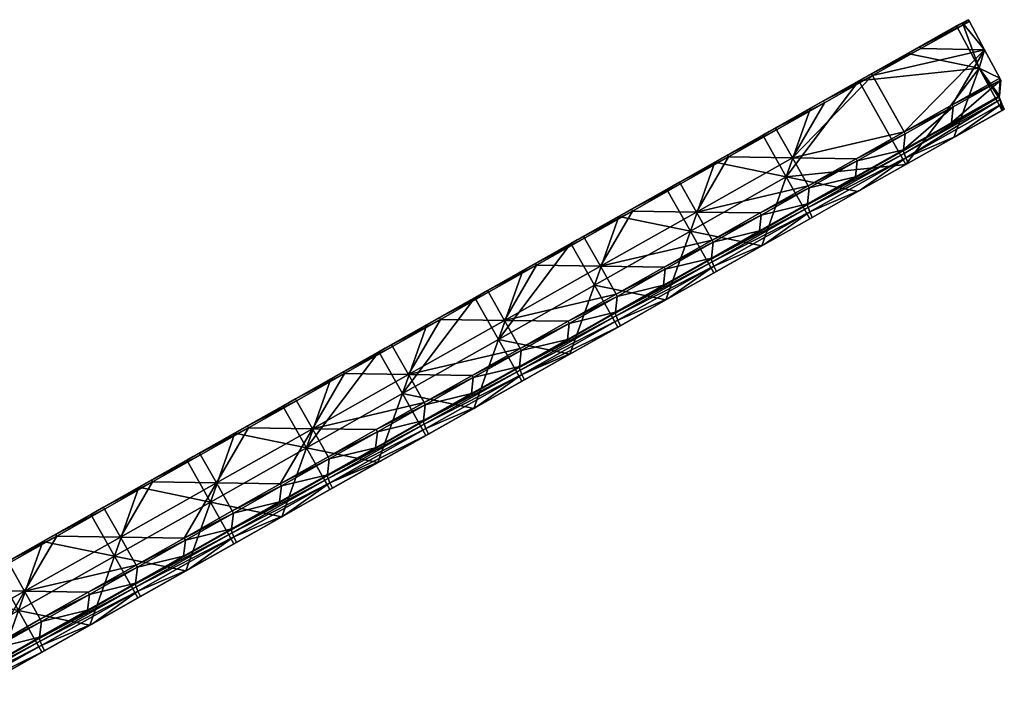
# Model space of a CAD drawing. Header units: millimetres. Extents: x 93711086 to 93775423, y 1247239064 to 1247319365.
# Tile 375 of 656: x 93770837 to 93775423, y 1247269113 to 1247272312. Entities that reach past the tile are written whole.
import ezdxf

# ---------------------------------------------------------------- set-up
doc = ezdxf.new("R2010")
doc.units = ezdxf.units.MM
doc.layers.add('SVV_Betong', color=7, linetype='Continuous')

# ---------------------------------------------------------------- blocks, each defined once
blk = doc.blocks.new('1219a8cb-97fc-4d6e-b134-5a7738882d6d')
at = {"color": 0, "transparency": 16777216}
mesh = blk.add_polyface(dxfattribs=at)
corners = [(93775176.6, 1247271832.1, 3724.1), (93775400.3, 1247271957.6, 3705.9), (93775407.1, 1247272029.5, 4323.6), (93775306.6, 1247272086, 3375.6), (93775403.4, 1247271940.4, 3623.1), (93775412.7, 1247271889.3, 3375.6), (93775411.4, 1247271920.5, 3586.1), (93775399.7, 1247271953, 3663.9), (93775227.7, 1247272297.4, 3849.6), (93775200.6, 1247272282.8, 3375.6), (93775331.3, 1247272171.5, 4333.6), (93775402.4, 1247272039.5, 4333.6), (93775260.1, 1247272303.5, 4333.6), (93775254.8, 1247272312, 4323.6), (93775184.8, 1247271905.4, 4341.6), (93775180, 1247271915.3, 4351.6), (93774957, 1247271790.2, 4369.7), (93774809.5, 1247272051.4, 4369.7), (93775034.4, 1247272177.5, 4351.6), (93774580.2, 1247271933.5, 4378.1), (93774804, 1247272059.8, 4359.7), (93775029, 1247272185.9, 4341.6), (93774744.9, 1247272026.4, 3412.2), (93774971.6, 1247272154.1, 3393.9), (93774964.7, 1247271637.1, 3412.2), (93775188.6, 1247271763.3, 3393.9)]
mesh.append_faces([[corners[k] for k in face] for face in [(0, 1, 2, 0), (3, 4, 5, 3), (4, 6, 5, 4), (3, 7, 4, 3), (8, 3, 9, 8), (3, 1, 7, 3), (8, 10, 3, 8), (11, 3, 10, 11), (2, 1, 11, 2), (11, 1, 3, 11), (8, 12, 10, 8), (13, 12, 8, 13), (14, 0, 2, 14), (15, 10, 16, 15), (11, 10, 15, 11), (16, 10, 17, 16), (18, 17, 10, 18), (12, 18, 10, 12), (21, 8, 20, 21), (13, 8, 21, 13), (20, 8, 22, 20), (23, 22, 8, 23), (9, 23, 8, 9), (23, 3, 22, 23), (9, 3, 23, 9), (22, 3, 24, 22), (5, 25, 3, 5), (1, 0, 7, 1)]], dxfattribs={"color": 0})
mesh.append_faces([[corners[k] for k in face] for face in [(15, 2, 11, 15), (19, 17, 20, 19), (20, 18, 21, 20), (21, 12, 13, 21)]], dxfattribs={"vtx0": -1, "color": 0})
mesh.append_faces([[corners[k] for k in face] for face in [(15, 14, 2, 15), (20, 17, 18, 20), (21, 18, 12, 21)]], dxfattribs={"vtx2": -1, "vtx3": -1, "color": 0})
mesh = blk.add_polyface(dxfattribs=at)
corners = [(93774952.8, 1247271706.2, 3742.3), (93775176.6, 1247271832.1, 3724.1), (93775184.8, 1247271905.4, 4341.6), (93775423, 1247271894.8, 3555.2), (93775412.7, 1247271889.3, 3375.6), (93775411.4, 1247271920.5, 3586.1), (93774738.3, 1247271654.2, 4378.1), (93774729.2, 1247271580.1, 3760.7), (93774961.8, 1247271780.3, 4359.7), (93774733.5, 1247271664.2, 4388.1), (93774957, 1247271790.2, 4369.7), (93775180, 1247271915.3, 4351.6), (93774809.5, 1247272051.4, 4369.7), (93774436.2, 1247271668.4, 4406.5), (93774744.9, 1247272026.4, 3412.2), (93774964.7, 1247271637.1, 3412.2), (93774407.7, 1247271579.3, 3448.9), (93774741, 1247271510.9, 3430.5), (93775188.6, 1247271763.3, 3393.9), (93775306.6, 1247272086, 3375.6), (93774752.3, 1247271517.3, 3610.1), (93774975.9, 1247271643.5, 3591.7), (93775199.5, 1247271769.3, 3573.4), (93774964, 1247271669, 3622.6), (93775403.4, 1247271940.4, 3623.1), (93774955.8, 1247271688.8, 3659.5), (93774505, 1247271449, 3737.1), (93774952.1, 1247271701.5, 3700.3), (93775399.7, 1247271953, 3663.9), (93774508.7, 1247271436.4, 3696.3), (93774516.9, 1247271416.5, 3659.4)]
mesh.append_faces([[corners[k] for k in face] for face in [(0, 1, 2, 0), (3, 4, 5, 3), (8, 0, 2, 8), (10, 12, 13, 10), (14, 15, 16, 14), (15, 17, 16, 15), (18, 15, 19, 18), (21, 23, 20, 21), (5, 22, 3, 5), (7, 26, 27, 7), (28, 1, 27, 28), (1, 0, 27, 1), (0, 7, 27, 0)]], dxfattribs={"color": 0})
mesh.append_faces([[corners[k] for k in face] for face in [(6, 0, 8, 6), (9, 8, 10, 9), (10, 2, 11, 10), (20, 15, 21, 20), (21, 18, 22, 21), (22, 4, 3, 22), (23, 22, 5, 23), (24, 23, 5, 24), (25, 28, 27, 25), (23, 29, 30, 23), (25, 26, 29, 25)]], dxfattribs={"vtx0": -1, "color": 0})
mesh.append_faces([[corners[k] for k in face] for face in [(6, 7, 0, 6), (9, 6, 8, 9), (10, 8, 2, 10), (20, 17, 15, 20), (21, 15, 18, 21), (22, 18, 4, 22), (23, 21, 22, 23), (24, 25, 23, 24), (25, 24, 28, 25), (23, 25, 29, 23), (25, 27, 26, 25)]], dxfattribs={"vtx2": -1, "vtx3": -1, "color": 0})
mesh = blk.add_polyface(dxfattribs=at)
corners = [(93774514.7, 1247271527.8, 4396.5), (93774505.7, 1247271453.8, 3779.1), (93774729.2, 1247271580.1, 3760.7), (93774738.3, 1247271654.2, 4378.1), (93774509.9, 1247271537.8, 4406.5), (93774733.5, 1247271664.2, 4388.1), (93774436.2, 1247271668.4, 4406.5), (93774957, 1247271790.2, 4369.7), (93773989.1, 1247271415.9, 4443.3), (93774139, 1247271672.8, 4424.9), (93774809.5, 1247272051.4, 4369.7), (93774585.7, 1247271925.2, 4388.1), (93774362.4, 1247271799, 4406.5), (93773915.3, 1247271546.5, 4443.3), (93773909.8, 1247271554.9, 4433.3), (93774133.4, 1247271681.1, 4414.9), (93774580.2, 1247271933.5, 4378.1), (93774356.9, 1247271807.3, 4396.5), (93774327.4, 1247271790.6, 3922.7), (93774804, 1247272059.8, 4359.7), (93773880.3, 1247271538.2, 3959.5), (93774074.4, 1247271647.8, 3467.3), (93774744.9, 1247272026.4, 3412.2), (93774520.8, 1247271899.9, 3430.5), (93774297.8, 1247271774, 3448.9), (93773850.7, 1247271521.5, 3485.7), (93774407.7, 1247271579.3, 3448.9), (93774516.9, 1247271416.5, 3659.4), (93774752.3, 1247271517.3, 3610.1), (93774964, 1247271669, 3622.6), (93774505, 1247271449, 3737.1)]
mesh.append_faces([[corners[k] for k in face] for face in [(6, 5, 7, 6), (5, 6, 4, 5), (6, 9, 8, 6), (10, 11, 6, 10), (12, 9, 6, 12), (9, 13, 8, 9), (11, 12, 6, 11), (18, 16, 19, 18), (15, 20, 14, 15), (16, 18, 17, 16), (18, 21, 20, 18), (19, 22, 18, 19), (22, 23, 18, 22), (24, 21, 18, 24), (21, 25, 20, 21), (23, 24, 18, 23), (26, 23, 22, 26), (26, 21, 24, 26), (23, 26, 24, 23), (2, 1, 30, 2)]], dxfattribs={"color": 0})
mesh.append_faces([[corners[k] for k in face] for face in [(0, 2, 3, 0), (4, 3, 5, 4), (8, 4, 6, 8), (14, 9, 15, 14), (15, 12, 17, 15), (17, 11, 16, 17), (20, 17, 18, 20), (27, 28, 29, 27)]], dxfattribs={"vtx0": -1, "color": 0})
mesh.append_faces([[corners[k] for k in face] for face in [(0, 1, 2, 0), (4, 0, 3, 4), (14, 13, 9, 14), (16, 11, 10, 16), (15, 9, 12, 15), (17, 12, 11, 17), (20, 15, 17, 20)]], dxfattribs={"vtx2": -1, "vtx3": -1, "color": 0})
mesh = blk.add_polyface(dxfattribs=at)
corners = [(93773844.1, 1247271149.2, 4451.7), (93773835.1, 1247271075.2, 3834.2), (93774058.6, 1247271201.4, 3815.9), (93774067.6, 1247271275.4, 4433.3), (93773615.7, 1247271032.9, 4480), (93773839.3, 1247271159.1, 4461.6), (93774062.8, 1247271285.3, 4443.3), (93773542, 1247271163.5, 4480), (93773989.1, 1247271415.9, 4443.3), (93773691.8, 1247271420.3, 4461.6), (93773244.7, 1247271167.9, 4498.4), (93773094.9, 1247270911.1, 4516.8), (93773915.3, 1247271546.5, 4443.3), (93773468.2, 1247271294.1, 4480), (93773239.2, 1247271176.3, 4488.4), (93773462.7, 1247271302.5, 4470.1), (93773686.2, 1247271428.7, 4451.7), (93773909.8, 1247271554.9, 4433.3), (93773433.2, 1247271285.8, 3996.3), (93773880.3, 1247271538.2, 3959.5), (93773627.1, 1247271395.3, 3504.1), (93773850.7, 1247271521.5, 3485.7), (93773403.6, 1247271269.1, 3522.5), (93773180.1, 1247271142.9, 3540.9), (93773960.6, 1247271326.9, 3485.7), (93773513.5, 1247271074.5, 3522.5), (93773846.9, 1247271006.1, 3504.1), (93774074.4, 1247271647.8, 3467.3), (93773858.1, 1247271012.4, 3683.6), (93774070.5, 1247271132.3, 3485.7), (93774081.7, 1247271138.6, 3665.2), (93774069.8, 1247271164.1, 3696.1), (93774061.6, 1247271184, 3733.1), (93773614.6, 1247270931.5, 3769.9), (93774057.9, 1247271196.6, 3773.8), (93773610.8, 1247270944.2, 3810.6)]
mesh.append_faces([[corners[k] for k in face] for face in [(5, 7, 4, 5), (9, 7, 8, 9), (7, 10, 11, 7), (12, 9, 8, 12), (13, 10, 7, 13), (9, 13, 7, 9), (16, 18, 15, 16), (20, 18, 19, 20), (21, 20, 19, 21), (22, 23, 18, 22), (20, 22, 18, 20), (24, 20, 21, 24), (26, 25, 24, 26), (28, 30, 31, 28)]], dxfattribs={"color": 0})
mesh.append_faces([[corners[k] for k in face] for face in [(0, 2, 3, 0), (4, 0, 5, 4), (5, 3, 6, 5), (7, 6, 8, 7), (14, 13, 15, 14), (15, 9, 16, 15), (16, 12, 17, 16), (18, 17, 19, 18), (25, 20, 24, 25), (28, 29, 30, 28)]], dxfattribs={"vtx0": -1, "color": 0})
mesh.append_faces([[corners[k] for k in face] for face in [(0, 1, 2, 0), (5, 0, 3, 5), (7, 5, 6, 7), (14, 10, 13, 14), (15, 13, 9, 15), (16, 9, 12, 16), (18, 16, 17, 18), (25, 22, 20, 25), (24, 21, 27, 24), (31, 32, 33, 31), (32, 34, 35, 32)]], dxfattribs={"vtx2": -1, "vtx3": -1, "color": 0})
mesh = blk.add_polyface(dxfattribs=at)
corners = [(93774067.6, 1247271275.4, 4433.3), (93774058.6, 1247271201.4, 3815.9), (93774282.2, 1247271327.6, 3797.5), (93774291.1, 1247271401.6, 4414.9), (93774505.7, 1247271453.8, 3779.1), (93774514.7, 1247271527.8, 4396.5), (93774062.8, 1247271285.3, 4443.3), (93774286.3, 1247271411.5, 4424.9), (93774509.9, 1247271537.8, 4406.5), (93773989.1, 1247271415.9, 4443.3), (93773960.6, 1247271326.9, 3485.7), (93774074.4, 1247271647.8, 3467.3), (93774407.7, 1247271579.3, 3448.9), (93774294, 1247271258.5, 3467.3), (93774070.5, 1247271132.3, 3485.7), (93773846.9, 1247271006.1, 3504.1), (93774517.6, 1247271384.7, 3448.9), (93774741, 1247271510.9, 3430.5), (93774081.7, 1247271138.6, 3665.2), (93774305.2, 1247271264.8, 3646.9), (93774528.8, 1247271391, 3628.5), (93774752.3, 1247271517.3, 3610.1), (93774516.9, 1247271416.5, 3659.4), (93774069.8, 1247271164.1, 3696.1), (93774505, 1247271449, 3737.1), (93774057.9, 1247271196.6, 3773.8), (93773835.1, 1247271075.2, 3834.2), (93774508.7, 1247271436.4, 3696.3), (93774061.6, 1247271184, 3733.1)]
mesh.append_faces([[corners[k] for k in face] for face in [(7, 9, 6, 7), (12, 13, 10, 12), (14, 15, 10, 14), (16, 13, 12, 16), (13, 14, 10, 13), (17, 16, 12, 17), (19, 20, 22, 19), (24, 2, 25, 24), (2, 1, 25, 2), (1, 26, 25, 1), (4, 2, 24, 4)]], dxfattribs={"color": 0})
mesh.append_faces([[corners[k] for k in face] for face in [(0, 2, 3, 0), (3, 4, 5, 3), (6, 3, 7, 6), (7, 5, 8, 7), (10, 11, 12, 10), (18, 13, 19, 18), (19, 16, 20, 19), (20, 17, 21, 20), (23, 19, 22, 23), (22, 28, 23, 22), (27, 25, 28, 27)]], dxfattribs={"vtx0": -1, "color": 0})
mesh.append_faces([[corners[k] for k in face] for face in [(0, 1, 2, 0), (3, 2, 4, 3), (6, 0, 3, 6), (7, 3, 5, 7), (9, 7, 8, 9), (18, 14, 13, 18), (19, 13, 16, 19), (20, 16, 17, 20), (22, 20, 21, 22), (23, 18, 19, 23), (22, 27, 28, 22), (27, 24, 25, 27)]], dxfattribs={"vtx2": -1, "vtx3": -1, "color": 0})
mesh = blk.add_polyface(dxfattribs=at)
corners = [(93772949.9, 1247270644.3, 4525.2), (93773164.4, 1247270696.5, 3889.4), (93773173.4, 1247270770.5, 4506.8), (93773388, 1247270822.7, 3871), (93772945.1, 1247270654.3, 4535.2), (93773168.6, 1247270780.5, 4516.8), (93773397, 1247270896.8, 4488.4), (93773392.2, 1247270906.7, 4498.4), (93773094.9, 1247270911.1, 4516.8), (93772647.8, 1247270658.7, 4553.6), (93772797.6, 1247270915.5, 4535.2), (93773021.2, 1247271041.7, 4516.8), (93772574.1, 1247270789.3, 4553.6), (93773244.7, 1247271167.9, 4498.4), (93772568.5, 1247270797.6, 4543.6), (93772792.1, 1247270923.8, 4525.2), (93773015.6, 1247271050, 4506.8), (93773239.2, 1247271176.3, 4488.4), (93772986.1, 1247271033.4, 4033), (93772539, 1247270780.9, 4069.8), (93772733, 1247270890.5, 3577.6), (93773433.2, 1247271285.8, 3996.3), (93773180.1, 1247271142.9, 3540.9), (93773462.7, 1247271302.5, 4470.1), (93772956.5, 1247271016.7, 3559.3), (93772509.4, 1247270764.3, 3596), (93772619.3, 1247270569.6, 3596), (93773066.4, 1247270822.1, 3559.3), (93773403.6, 1247271269.1, 3522.5), (93773513.5, 1247271074.5, 3522.5), (93773399.8, 1247270753.7, 3540.9), (93773176.3, 1247270627.4, 3559.3), (93773163.7, 1247270691.8, 3847.4)]
mesh.append_faces([[corners[k] for k in face] for face in [(7, 8, 5, 7), (10, 9, 8, 10), (11, 10, 8, 11), (10, 12, 9, 10), (13, 11, 8, 13), (18, 15, 16, 18), (17, 18, 16, 17), (20, 19, 18, 20), (21, 22, 18, 21), (24, 20, 18, 24), (20, 25, 19, 20), (22, 24, 18, 22), (20, 26, 25, 20), (22, 27, 24, 22), (30, 31, 27, 30), (3, 1, 32, 3)]], dxfattribs={"color": 0})
mesh.append_faces([[corners[k] for k in face] for face in [(0, 1, 2, 0), (4, 2, 5, 4), (9, 5, 8, 9), (14, 10, 15, 14), (15, 11, 16, 15), (16, 13, 17, 16), (19, 15, 18, 19), (18, 23, 21, 18), (26, 24, 27, 26), (27, 28, 29, 27)]], dxfattribs={"vtx0": -1, "color": 0})
mesh.append_faces([[corners[k] for k in face] for face in [(2, 1, 3, 2), (5, 2, 6, 5), (14, 12, 10, 14), (15, 10, 11, 15), (16, 11, 13, 16), (19, 14, 15, 19), (18, 17, 23, 18), (26, 20, 24, 26), (27, 22, 28, 27)]], dxfattribs={"vtx2": -1, "vtx3": -1, "color": 0})
mesh = blk.add_polyface(dxfattribs=at)
corners = [(93773397, 1247270896.8, 4488.4), (93773388, 1247270822.7, 3871), (93773611.5, 1247270949, 3852.6), (93773620.5, 1247271023, 4470.1), (93773173.4, 1247270770.5, 4506.8), (93773835.1, 1247271075.2, 3834.2), (93773844.1, 1247271149.2, 4451.7), (93773392.2, 1247270906.7, 4498.4), (93773615.7, 1247271032.9, 4480), (93773168.6, 1247270780.5, 4516.8), (93773094.9, 1247270911.1, 4516.8), (93773542, 1247271163.5, 4480), (93773513.5, 1247271074.5, 3522.5), (93773399.8, 1247270753.7, 3540.9), (93773066.4, 1247270822.1, 3559.3), (93773623.4, 1247270879.9, 3522.5), (93773846.9, 1247271006.1, 3504.1), (93773411, 1247270760, 3720.4), (93773634.6, 1247270886.2, 3702), (93773187.5, 1247270633.8, 3738.8), (93773858.1, 1247271012.4, 3683.6), (93774070.5, 1247271132.3, 3485.7), (93773175.6, 1247270659.3, 3769.7), (93773622.7, 1247270911.7, 3732.9), (93774069.8, 1247271164.1, 3696.1), (93773610.8, 1247270944.2, 3810.6), (93774057.9, 1247271196.6, 3773.8), (93773163.7, 1247270691.8, 3847.4), (93773614.6, 1247270931.5, 3769.9), (93773167.5, 1247270679.1, 3806.6), (93774061.6, 1247271184, 3733.1)]
mesh.append_faces([[corners[k] for k in face] for face in [(12, 13, 14, 12), (15, 13, 12, 15), (16, 15, 12, 16), (5, 25, 26, 5), (25, 1, 27, 25), (2, 1, 25, 2), (5, 2, 25, 5)]], dxfattribs={"color": 0})
mesh.append_faces([[corners[k] for k in face] for face in [(0, 2, 3, 0), (4, 1, 0, 4), (3, 5, 6, 3), (7, 3, 8, 7), (9, 0, 7, 9), (10, 8, 11, 10), (17, 15, 18, 17), (19, 13, 17, 19), (18, 16, 20, 18), (22, 18, 23, 22), (23, 20, 24, 23), (23, 29, 22, 23), (28, 27, 29, 28), (24, 28, 23, 24), (30, 25, 28, 30)]], dxfattribs={"vtx0": -1, "color": 0})
mesh.append_faces([[corners[k] for k in face] for face in [(0, 1, 2, 0), (3, 2, 5, 3), (7, 0, 3, 7), (8, 3, 6, 8), (10, 7, 8, 10), (17, 13, 15, 17), (18, 15, 16, 18), (20, 16, 21, 20), (22, 17, 18, 22), (23, 18, 20, 23), (23, 28, 29, 23), (28, 25, 27, 28)]], dxfattribs={"vtx2": -1, "vtx3": -1, "color": 0})
mesh = blk.add_polyface(dxfattribs=at)
corners = [(93772279.2, 1247270265.7, 4580.4), (93772493.8, 1247270317.9, 3944.6), (93772502.8, 1247270391.9, 4562), (93772717.3, 1247270444.1, 3926.2), (93772274.4, 1247270275.6, 4590.3), (93772498, 1247270401.9, 4572), (93772726.3, 1247270518.1, 4543.6), (93772200.7, 1247270406.2, 4590.3), (93771903.4, 1247270410.6, 4608.7), (93771753.6, 1247270153.8, 4627.1), (93772647.8, 1247270658.7, 4553.6), (93772350.5, 1247270663, 4572), (93772721.5, 1247270528.1, 4553.6), (93772127, 1247270536.8, 4590.3), (93772574.1, 1247270789.3, 4553.6), (93771897.9, 1247270419, 4598.8), (93772121.4, 1247270545.2, 4580.4), (93772345, 1247270671.4, 4562), (93772568.5, 1247270797.6, 4543.6), (93772091.9, 1247270528.5, 4106.6), (93772539, 1247270780.9, 4069.8), (93772285.9, 1247270638, 3614.4), (93772062.3, 1247270511.8, 3632.8), (93771838.8, 1247270385.6, 3651.2), (93772509.4, 1247270764.3, 3596), (93772172.2, 1247270317.2, 3632.8), (93772619.3, 1247270569.6, 3596), (93772505.6, 1247270248.8, 3614.4), (93772716.6, 1247270439.3, 3884.1), (93772269.5, 1247270186.9, 3920.9), (93772728.5, 1247270406.8, 3806.4), (93772273.3, 1247270174.3, 3880.2), (93772281.4, 1247270154.4, 3843.2), (93772720.4, 1247270426.7, 3843.4)]
mesh.append_faces([[corners[k] for k in face] for face in [(5, 7, 4, 5), (8, 9, 7, 8), (10, 11, 7, 10), (13, 8, 7, 13), (14, 11, 10, 14), (11, 13, 7, 11), (15, 16, 19, 15), (17, 19, 16, 17), (20, 21, 19, 20), (22, 23, 19, 22), (24, 21, 20, 24), (21, 22, 19, 21), (23, 22, 25, 23), (21, 25, 22, 21), (26, 27, 25, 26), (28, 1, 29, 28)]], dxfattribs={"color": 0})
mesh.append_faces([[corners[k] for k in face] for face in [(0, 1, 2, 0), (4, 2, 5, 4), (7, 12, 10, 7), (15, 13, 16, 15), (16, 11, 17, 16), (17, 14, 18, 17), (19, 18, 20, 19), (25, 24, 26, 25), (30, 31, 32, 30), (33, 29, 31, 33)]], dxfattribs={"vtx0": -1, "color": 0})
mesh.append_faces([[corners[k] for k in face] for face in [(2, 1, 3, 2), (4, 0, 2, 4), (5, 2, 6, 5), (7, 5, 12, 7), (15, 8, 13, 15), (16, 13, 11, 16), (17, 11, 14, 17), (19, 17, 18, 19), (25, 21, 24, 25)]], dxfattribs={"vtx2": -1, "vtx3": -1, "color": 0})
mesh = blk.add_polyface(dxfattribs=at)
corners = [(93772726.3, 1247270518.1, 4543.6), (93772717.3, 1247270444.1, 3926.2), (93772940.9, 1247270570.3, 3907.8), (93772949.9, 1247270644.3, 4525.2), (93772502.8, 1247270391.9, 4562), (93773164.4, 1247270696.5, 3889.4), (93772721.5, 1247270528.1, 4553.6), (93772945.1, 1247270654.3, 4535.2), (93772498, 1247270401.9, 4572), (93773173.4, 1247270770.5, 4506.8), (93772647.8, 1247270658.7, 4553.6), (93773168.6, 1247270780.5, 4516.8), (93772952.7, 1247270501.2, 3577.6), (93772619.3, 1247270569.6, 3596), (93773066.4, 1247270822.1, 3559.3), (93773176.3, 1247270627.4, 3559.3), (93772729.2, 1247270375, 3596), (93772505.6, 1247270248.8, 3614.4), (93772740.4, 1247270381.3, 3775.6), (93772963.9, 1247270507.5, 3757.2), (93772516.8, 1247270255.1, 3793.9), (93773187.5, 1247270633.8, 3738.8), (93773399.8, 1247270753.7, 3540.9), (93772728.5, 1247270406.8, 3806.4), (93773175.6, 1247270659.3, 3769.7), (93773411, 1247270760, 3720.4), (93772716.6, 1247270439.3, 3884.1), (93773163.7, 1247270691.8, 3847.4), (93772493.8, 1247270317.9, 3944.6), (93772720.4, 1247270426.7, 3843.4), (93772273.3, 1247270174.3, 3880.2), (93772269.5, 1247270186.9, 3920.9), (93773167.5, 1247270679.1, 3806.6)]
mesh.append_faces([[corners[k] for k in face] for face in [(7, 10, 6, 7), (12, 13, 14, 12), (15, 12, 14, 15), (16, 17, 13, 16), (12, 16, 13, 12), (21, 24, 19, 21), (21, 25, 24, 21), (2, 26, 27, 2), (5, 2, 27, 5), (1, 28, 26, 1), (2, 1, 26, 2)]], dxfattribs={"color": 0})
mesh.append_faces([[corners[k] for k in face] for face in [(0, 2, 3, 0), (4, 1, 0, 4), (6, 3, 7, 6), (8, 0, 6, 8), (18, 12, 19, 18), (20, 16, 18, 20), (19, 15, 21, 19), (23, 19, 24, 23), (24, 29, 23, 24), (32, 26, 29, 32)]], dxfattribs={"vtx0": -1, "color": 0})
mesh.append_faces([[corners[k] for k in face] for face in [(0, 1, 2, 0), (3, 2, 5, 3), (6, 0, 3, 6), (7, 3, 9, 7), (10, 7, 11, 10), (18, 16, 12, 18), (19, 12, 15, 19), (21, 15, 22, 21), (23, 18, 19, 23), (23, 29, 30, 23), (29, 26, 31, 29), (24, 32, 29, 24), (32, 27, 26, 32)]], dxfattribs={"vtx2": -1, "vtx3": -1, "color": 0})
mesh = blk.add_polyface(dxfattribs=at)
corners = [(93771608.6, 1247269887.1, 4635.5), (93771823.1, 1247269939.2, 3999.7), (93771832.1, 1247270013.3, 4617.1), (93772046.7, 1247270065.5, 3981.3), (93771603.8, 1247269897, 4645.5), (93771827.3, 1247270023.2, 4627.1), (93772055.7, 1247270139.5, 4598.8), (93771753.6, 1247270153.8, 4627.1), (93772050.9, 1247270149.4, 4608.7), (93771456.3, 1247270158.2, 4645.5), (93771306.5, 1247269901.4, 4663.9), (93771232.8, 1247270032, 4663.9), (93771009.3, 1247269905.7, 4682.3), (93771679.9, 1247270284.4, 4627.1), (93771903.4, 1247270410.6, 4608.7), (93771227.2, 1247270040.3, 4653.9), (93771450.8, 1247270166.6, 4635.5), (93771674.3, 1247270292.8, 4617.1), (93771897.9, 1247270419, 4598.8), (93771644.8, 1247270276.1, 4143.4), (93772091.9, 1247270528.5, 4106.6), (93771838.8, 1247270385.6, 3651.2), (93771391.7, 1247270133.2, 3688), (93771197.7, 1247270023.7, 4180.1), (93771615.2, 1247270259.4, 3669.6), (93771168.1, 1247270007, 3706.3), (93771725.1, 1247270064.8, 3669.6), (93772172.2, 1247270317.2, 3632.8), (93771611.4, 1247269743.9, 3688), (93771278, 1247269812.3, 3706.3)]
mesh.append_faces([[corners[k] for k in face] for face in [(5, 7, 4, 5), (7, 9, 10, 7), (11, 12, 10, 11), (13, 9, 7, 13), (9, 11, 10, 9), (14, 13, 7, 14), (17, 19, 16, 17), (21, 19, 20, 21), (19, 22, 23, 19), (24, 22, 19, 24), (22, 25, 23, 22), (21, 24, 19, 21), (24, 26, 22, 24), (26, 28, 29, 26)]], dxfattribs={"color": 0})
mesh.append_faces([[corners[k] for k in face] for face in [(0, 1, 2, 0), (4, 2, 5, 4), (10, 4, 7, 10), (15, 9, 16, 15), (16, 13, 17, 16), (17, 14, 18, 17), (19, 18, 20, 19), (23, 16, 19, 23), (26, 21, 27, 26), (29, 22, 26, 29)]], dxfattribs={"vtx0": -1, "color": 0})
mesh.append_faces([[corners[k] for k in face] for face in [(2, 1, 3, 2), (4, 0, 2, 4), (5, 2, 6, 5), (7, 5, 8, 7), (15, 11, 9, 15), (16, 9, 13, 16), (17, 13, 14, 17), (19, 17, 18, 19), (23, 15, 16, 23), (26, 24, 21, 26), (29, 25, 22, 29)]], dxfattribs={"vtx2": -1, "vtx3": -1, "color": 0})
mesh = blk.add_polyface(dxfattribs=at)
corners = [(93772055.7, 1247270139.5, 4598.8), (93772046.7, 1247270065.5, 3981.3), (93772270.2, 1247270191.7, 3962.9), (93772279.2, 1247270265.7, 4580.4), (93771832.1, 1247270013.3, 4617.1), (93772493.8, 1247270317.9, 3944.6), (93772050.9, 1247270149.4, 4608.7), (93772274.4, 1247270275.6, 4590.3), (93771827.3, 1247270023.2, 4627.1), (93772200.7, 1247270406.2, 4590.3), (93771753.6, 1247270153.8, 4627.1), (93772058.5, 1247269996.4, 3651.2), (93771725.1, 1247270064.8, 3669.6), (93772172.2, 1247270317.2, 3632.8), (93772282.1, 1247270122.6, 3632.8), (93771835, 1247269870.2, 3669.6), (93772505.6, 1247270248.8, 3614.4), (93772069.7, 1247270002.7, 3830.7), (93772293.3, 1247270128.9, 3812.3), (93771846.2, 1247269876.5, 3849.1), (93772516.8, 1247270255.1, 3793.9), (93772729.2, 1247270375, 3596), (93772281.4, 1247270154.4, 3843.2), (93772740.4, 1247270381.3, 3775.6), (93772728.5, 1247270406.8, 3806.4), (93771834.3, 1247269902, 3880), (93772269.5, 1247270186.9, 3920.9), (93771822.4, 1247269934.5, 3957.7), (93771823.1, 1247269939.2, 3999.7), (93772273.3, 1247270174.3, 3880.2), (93771826.2, 1247269921.8, 3916.9)]
mesh.append_faces([[corners[k] for k in face] for face in [(6, 7, 9, 6), (11, 12, 13, 11), (14, 11, 13, 14), (11, 15, 12, 11), (16, 14, 13, 16), (18, 22, 17, 18), (18, 20, 22, 18), (26, 1, 27, 26), (5, 2, 26, 5), (1, 28, 27, 1), (2, 1, 26, 2)]], dxfattribs={"color": 0})
mesh.append_faces([[corners[k] for k in face] for face in [(0, 2, 3, 0), (4, 1, 0, 4), (6, 3, 7, 6), (8, 0, 6, 8), (10, 6, 9, 10), (17, 14, 18, 17), (19, 11, 17, 19), (18, 16, 20, 18), (22, 23, 24, 22), (25, 17, 22, 25), (22, 30, 25, 22), (29, 27, 30, 29)]], dxfattribs={"vtx0": -1, "color": 0})
mesh.append_faces([[corners[k] for k in face] for face in [(0, 1, 2, 0), (3, 2, 5, 3), (6, 0, 3, 6), (17, 11, 14, 17), (19, 15, 11, 19), (18, 14, 16, 18), (20, 16, 21, 20), (22, 20, 23, 22), (25, 19, 17, 25), (22, 29, 30, 22), (29, 26, 27, 29)]], dxfattribs={"vtx2": -1, "vtx3": -1, "color": 0})
mesh = blk.add_polyface(dxfattribs=at)
corners = [(93771385, 1247269760.8, 4653.9), (93771376, 1247269686.8, 4036.5), (93771599.6, 1247269813, 4018.1), (93771608.6, 1247269887.1, 4635.5), (93771161.5, 1247269634.6, 4672.3), (93771152.5, 1247269560.6, 4054.9), (93771823.1, 1247269939.2, 3999.7), (93771380.2, 1247269770.8, 4663.9), (93771603.8, 1247269897, 4645.5), (93771156.7, 1247269644.5, 4682.3), (93771306.5, 1247269901.4, 4663.9), (93771387.9, 1247269617.7, 3706.3), (93771164.4, 1247269491.5, 3724.7), (93771278, 1247269812.3, 3706.3), (93771835, 1247269870.2, 3669.6), (93771611.4, 1247269743.9, 3688), (93771725.1, 1247270064.8, 3669.6), (93771399.1, 1247269624, 3885.9), (93771622.6, 1247269750.3, 3867.5), (93771175.6, 1247269497.8, 3904.3), (93771846.2, 1247269876.5, 3849.1), (93771834.3, 1247269902, 3880), (93771387.2, 1247269649.5, 3916.8), (93771375.3, 1247269682, 3994.5), (93771822.4, 1247269934.5, 3957.7), (93770928.2, 1247269429.6, 4031.2), (93771379.1, 1247269669.4, 3953.7), (93770932, 1247269417, 3990.5), (93771826.2, 1247269921.8, 3916.9)]
mesh.append_faces([[corners[k] for k in face] for face in [(11, 12, 13, 11), (14, 15, 16, 14), (15, 11, 13, 15), (20, 21, 18, 20), (19, 17, 22, 19), (2, 23, 24, 2), (23, 5, 25, 23), (1, 5, 23, 1), (2, 1, 23, 2), (6, 2, 24, 6)]], dxfattribs={"color": 0})
mesh.append_faces([[corners[k] for k in face] for face in [(0, 2, 3, 0), (4, 1, 0, 4), (7, 3, 8, 7), (9, 0, 7, 9), (17, 15, 18, 17), (19, 11, 17, 19), (18, 14, 20, 18), (22, 18, 21, 22), (21, 26, 22, 21), (28, 23, 26, 28)]], dxfattribs={"vtx0": -1, "color": 0})
mesh.append_faces([[corners[k] for k in face] for face in [(0, 1, 2, 0), (4, 5, 1, 4), (3, 2, 6, 3), (7, 0, 3, 7), (9, 4, 0, 9), (10, 7, 8, 10), (17, 11, 15, 17), (19, 12, 11, 19), (18, 15, 14, 18), (22, 17, 18, 22), (22, 26, 27, 22), (26, 23, 25, 26), (21, 28, 26, 21), (28, 24, 23, 28)]], dxfattribs={"vtx2": -1, "vtx3": -1, "color": 0})
mesh = blk.add_polyface(dxfattribs=at)
corners = [(93770937.9, 1247269508.4, 4690.7), (93770928.9, 1247269434.4, 4073.3), (93771152.5, 1247269560.6, 4054.9), (93771161.5, 1247269634.6, 4672.3), (93770933.1, 1247269518.4, 4700.7), (93771156.7, 1247269644.5, 4682.3), (93770859.4, 1247269648.9, 4700.7), (93770709.7, 1247269392.3, 4719), (93771380.2, 1247269770.8, 4663.9), (93771306.5, 1247269901.4, 4663.9), (93771009.3, 1247269905.7, 4682.3), (93770561.9, 1247269653.4, 4719), (93770412.3, 1247269396.5, 4737.4), (93770785.7, 1247269779.5, 4700.7), (93770556.4, 1247269661.7, 4709), (93770780.1, 1247269787.9, 4690.7), (93771003.7, 1247269914.1, 4672.3), (93771232.8, 1247270032, 4663.9), (93771227.2, 1247270040.3, 4653.9), (93770750.6, 1247269771.2, 4216.9), (93771197.7, 1247270023.7, 4180.1), (93770944.7, 1247269880.8, 3724.7), (93770497, 1247269628.1, 3761.5), (93770303.5, 1247269518.8, 4253.7), (93771168.1, 1247270007, 3706.3), (93770721, 1247269754.5, 3743.1), (93770830.9, 1247269559.9, 3743.1), (93771278, 1247269812.3, 3706.3), (93771164.4, 1247269491.5, 3724.7), (93771387.2, 1247269649.5, 3916.8), (93770932, 1247269417, 3990.5), (93770940.1, 1247269397.1, 3953.5), (93771379.1, 1247269669.4, 3953.7), (93770928.2, 1247269429.6, 4031.2)]
mesh.append_faces([[corners[k] for k in face] for face in [(6, 4, 5, 6), (4, 6, 7, 4), (10, 6, 9, 10), (6, 11, 12, 6), (13, 11, 6, 13), (10, 13, 6, 10), (15, 19, 14, 15), (18, 20, 16, 18), (21, 19, 20, 21), (19, 22, 23, 19), (24, 21, 20, 24), (25, 22, 19, 25), (21, 25, 19, 21), (25, 26, 22, 25), (24, 27, 21, 24), (28, 26, 27, 28)]], dxfattribs={"color": 0})
mesh.append_faces([[corners[k] for k in face] for face in [(0, 2, 3, 0), (4, 3, 5, 4), (6, 8, 9, 6), (14, 13, 15, 14), (15, 10, 16, 15), (16, 17, 18, 16), (19, 16, 20, 19), (23, 14, 19, 23), (26, 21, 27, 26), (29, 30, 31, 29), (32, 33, 30, 32)]], dxfattribs={"vtx0": -1, "color": 0})
mesh.append_faces([[corners[k] for k in face] for face in [(0, 1, 2, 0), (4, 0, 3, 4), (6, 5, 8, 6), (14, 11, 13, 14), (15, 13, 10, 15), (16, 10, 17, 16), (19, 15, 16, 19), (26, 25, 21, 26)]], dxfattribs={"vtx2": -1, "vtx3": -1, "color": 0})
mesh = blk.add_polyface(dxfattribs=at)
corners = [(93770714.5, 1247269382.4, 4709), (93770705.4, 1247269308.3, 4091.6), (93770928.9, 1247269434.4, 4073.3), (93770937.9, 1247269508.4, 4690.7), (93770490.8, 1247269256, 4727.5), (93770481.9, 1247269182, 4110), (93770709.7, 1247269392.3, 4719), (93770933.1, 1247269518.4, 4700.7), (93770486, 1247269265.9, 4737.4), (93770412.3, 1247269396.5, 4737.4), (93770859.4, 1247269648.9, 4700.7), (93770830.9, 1247269559.9, 3743.1), (93770717.2, 1247269239.1, 3761.5), (93770383.8, 1247269307.5, 3779.9), (93770497, 1247269628.1, 3761.5), (93770940.8, 1247269365.3, 3743.1), (93770493.7, 1247269112.9, 3779.9), (93771164.4, 1247269491.5, 3724.7), (93770728.4, 1247269245.5, 3941), (93770952, 1247269371.6, 3922.7), (93770504.9, 1247269119.2, 3959.4), (93771175.6, 1247269497.8, 3904.3), (93770493.1, 1247269144.7, 3990.3), (93770940.1, 1247269397.1, 3953.5), (93771387.2, 1247269649.5, 3916.8), (93770481.1, 1247269177.2, 4068), (93770928.2, 1247269429.6, 4031.2), (93771152.5, 1247269560.6, 4054.9), (93770932, 1247269417, 3990.5), (93770484.9, 1247269164.5, 4027.3)]
mesh.append_faces([[corners[k] for k in face] for face in [(11, 12, 13, 11), (15, 12, 11, 15), (12, 16, 13, 12), (17, 15, 11, 17), (18, 22, 20, 18), (1, 25, 26, 1), (2, 1, 26, 2), (1, 5, 25, 1), (27, 2, 26, 27)]], dxfattribs={"color": 0})
mesh.append_faces([[corners[k] for k in face] for face in [(0, 2, 3, 0), (4, 1, 0, 4), (6, 3, 7, 6), (8, 0, 6, 8), (9, 6, 10, 9), (13, 14, 11, 13), (18, 15, 19, 18), (20, 12, 18, 20), (19, 17, 21, 19), (22, 19, 23, 22), (23, 21, 24, 23), (23, 29, 22, 23), (28, 25, 29, 28)]], dxfattribs={"vtx0": -1, "color": 0})
mesh.append_faces([[corners[k] for k in face] for face in [(0, 1, 2, 0), (4, 5, 1, 4), (6, 0, 3, 6), (8, 4, 0, 8), (9, 8, 6, 9), (18, 12, 15, 18), (20, 16, 12, 20), (19, 15, 17, 19), (22, 18, 19, 22), (23, 19, 21, 23), (23, 28, 29, 23), (28, 26, 25, 28)]], dxfattribs={"vtx2": -1, "vtx3": -1, "color": 0})

msp = doc.modelspace()

# ---------------------------------------------------------------- block references
at = {"layer": 'SVV_Betong', "color": 203, "true_color": 0xaf81c0, "transparency": 33554687}
msp.add_blockref('1219a8cb-97fc-4d6e-b134-5a7738882d6d', (0, 0), dxfattribs=at)

doc.saveas('drawing.dxf')
